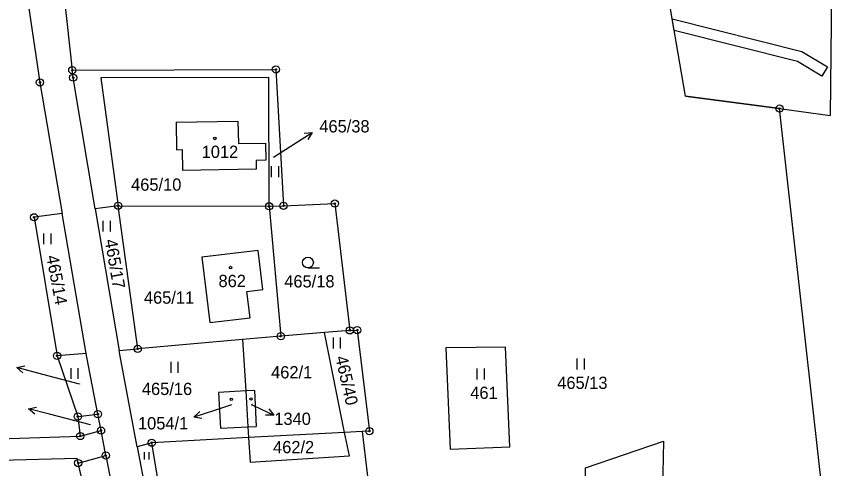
# Model space of a CAD drawing. Extents: x -439246 to -433691, y -1130252 to -1121148.
# Drawn here: x -436665.1 to -436551.8, y -1124687.8 to -1124625.2 of the extents above; entities that cross this region are included whole.
import ezdxf

# ---------------------------------------------------------------- set-up
doc = ezdxf.new("R2010")
doc.units = 0
for name, color, linetype in [('Vrstva 1', 7, 'Continuous'), ('Vrstva 16', 7, 'Continuous'), ('Vrstva 18', 7, 'Continuous'), ('Vrstva 19', 7, 'Continuous'), ('Vrstva 24', 7, 'Continuous'), ('Vrstva 25', 7, 'Continuous'), ('Vrstva 3', 7, 'Continuous'), ('Vrstva 30', 7, 'Continuous'), ('Vrstva 37', 7, 'Continuous'), ('Vrstva 52', 7, 'Continuous')]:
    doc.layers.add(name, color=color, linetype=linetype)

msp = doc.modelspace()

# ---------------------------------------------------------------- linework, layer by layer
at = {"layer": 'Vrstva 1'}
for points in [[(-436551.79, -1124570.78), (-436552.53, -1124638.86)], [(-436666.17, -1124605.34), (-436661.86, -1124634.29)], [(-436660.41, -1124605.18), (-436657.38, -1124632.59)], [(-436572.55, -1124636.18), (-436575.14, -1124621.12)], [(-436657.38, -1124632.59), (-436629.22, -1124632.5)], [(-436657.26, -1124633.64), (-436657.38, -1124632.59)], [(-436629.22, -1124632.5), (-436628.16, -1124651.37)], [(-436654.2, -1124651.8), (-436657.26, -1124633.64)], [(-436630.21, -1124633.6), (-436653.45, -1124633.64)], [(-436653.45, -1124633.64), (-436651.04, -1124651.37)], [(-436630.15, -1124651.45), (-436630.21, -1124633.6)], [(-436661.86, -1124634.29), (-436658.77, -1124652.43)], [(-436572.55, -1124636.18), (-436559.54, -1124637.92)], [(-436559.54, -1124637.92), (-436552.53, -1124638.86)], [(-436553.28, -1124694.06), (-436559.54, -1124637.92)], [(-436643.02, -1124639.82), (-436634.47, -1124639.66)], [(-436634.47, -1124639.66), (-436634.41, -1124642.76)], [(-436643.02, -1124639.82), (-436642.95, -1124643.61)], [(-436634.41, -1124642.76), (-436630.67, -1124642.69)], [(-436630.67, -1124642.69), (-436630.62, -1124645.06)], [(-436642.95, -1124643.61), (-436642.2, -1124643.6)], [(-436642.2, -1124643.6), (-436642.15, -1124646.5)], [(-436630.62, -1124645.06), (-436631.97, -1124645.09)], [(-436631.97, -1124645.09), (-436631.95, -1124646.29)], [(-436631.95, -1124646.29), (-436642.15, -1124646.5)], [(-436628.16, -1124651.37), (-436621.07, -1124651.07)], [(-436621.07, -1124651.07), (-436618.99, -1124668.62)], [(-436651.04, -1124651.37), (-436654.2, -1124651.8)], [(-436654.2, -1124651.8), (-436650.89, -1124671.41)], [(-436648.34, -1124671.19), (-436651.04, -1124651.37)], [(-436651.04, -1124651.37), (-436630.15, -1124651.45)], [(-436630.15, -1124651.45), (-436628.16, -1124651.37)], [(-436630.15, -1124651.45), (-436628.54, -1124669.43)], [(-436658.77, -1124652.43), (-436662.67, -1124652.97)], [(-436662.67, -1124652.97), (-436659.49, -1124672.15)], [(-436655.47, -1124671.8), (-436658.77, -1124652.43)], [(-436631.66, -1124657.58), (-436639.48, -1124658.49)], [(-436631.02, -1124662.97), (-436631.66, -1124657.58)], [(-436639.48, -1124658.49), (-436638.37, -1124667.53)], [(-436633.26, -1124663.23), (-436631.02, -1124662.97)], [(-436632.79, -1124666.9), (-436633.26, -1124663.23)], [(-436638.37, -1124667.53), (-436632.79, -1124666.9)], [(-436622.5, -1124668.92), (-436628.54, -1124669.43)], [(-436618.99, -1124668.62), (-436622.5, -1124668.92)], [(-436619.71, -1124682.74), (-436622.5, -1124668.92)], [(-436618.99, -1124668.62), (-436617.97, -1124668.58)], [(-436617.97, -1124668.58), (-436616.29, -1124682.57)], [(-436633.85, -1124669.9), (-436648.34, -1124671.19)], [(-436628.54, -1124669.43), (-436633.85, -1124669.9)], [(-436633.85, -1124669.9), (-436633.4, -1124677.01)], [(-436650.89, -1124671.41), (-436648.34, -1124671.19)], [(-436650.8, -1124671.96), (-436650.89, -1124671.41)], [(-436597.47, -1124670.93), (-436605.7, -1124671.02)], [(-436605.7, -1124671.02), (-436605.09, -1124685.08)], [(-436596.87, -1124684.72), (-436597.47, -1124670.93)], [(-436655.47, -1124671.8), (-436659.49, -1124672.15)], [(-436659.49, -1124672.15), (-436656.62, -1124680.55)], [(-436655.38, -1124672.31), (-436655.47, -1124671.8)], [(-436653.85, -1124680.22), (-436655.38, -1124672.31)], [(-436648.39, -1124684.72), (-436650.8, -1124671.96)], [(-436633.4, -1124677.01), (-436637.17, -1124677.23)], [(-436632.18, -1124676.94), (-436633.4, -1124677.01)], [(-436633.4, -1124677.01), (-436633.08, -1124681.99)], [(-436632.18, -1124676.94), (-436631.94, -1124681.93)], [(-436637.17, -1124677.23), (-436636.88, -1124682.17)], [(-436656.62, -1124680.55), (-436653.85, -1124680.22)], [(-436656.62, -1124680.55), (-436656.28, -1124683.25)], [(-436653.41, -1124682.5), (-436653.85, -1124680.22)], [(-436656.28, -1124683.25), (-436653.41, -1124682.5)], [(-436652.75, -1124685.93), (-436653.41, -1124682.5)], [(-436636.88, -1124682.17), (-436633.08, -1124681.99)], [(-436633.08, -1124681.99), (-436631.94, -1124681.93)], [(-436633.08, -1124681.99), (-436632.99, -1124683.45)], [(-436619.71, -1124682.74), (-436632.99, -1124683.45)], [(-436617.28, -1124682.61), (-436619.71, -1124682.74)], [(-436619.05, -1124685.99), (-436619.71, -1124682.74)], [(-436616.29, -1124682.57), (-436617.28, -1124682.61)], [(-436617.28, -1124682.61), (-436615.89, -1124694.27)], [(-436688.5, -1124684.32), (-436656.28, -1124683.25)], [(-436632.99, -1124683.45), (-436646.39, -1124684.17)], [(-436632.99, -1124683.45), (-436632.78, -1124686.85)], [(-436586.38, -1124687.66), (-436575.6, -1124683.96)], [(-436575.6, -1124683.96), (-436575.86, -1124697.24)], [(-436646.39, -1124684.17), (-436648.39, -1124684.72)], [(-436648.39, -1124684.72), (-436645.9, -1124697.84)], [(-436644.17, -1124697.63), (-436646.39, -1124684.17)], [(-436605.09, -1124685.08), (-436596.87, -1124684.72)], [(-436656.57, -1124686.99), (-436652.75, -1124685.93)], [(-436652.75, -1124685.93), (-436650.34, -1124698.37)], [(-436632.78, -1124686.85), (-436619.05, -1124685.99)], [(-436683.25, -1124687.01), (-436656.72, -1124686.29)], [(-436656.57, -1124686.99), (-436656.72, -1124686.29)], [(-436653.74, -1124698.78), (-436656.57, -1124686.99)], [(-436586.29, -1124697.87), (-436586.38, -1124687.66)]]:
    msp.add_lwpolyline(points, dxfattribs=at)
at = {"layer": 'Vrstva 16'}
for p, q in [((-436626.74, -1124642.83), (-436624.21, -1124641.22)), ((-436662.15, -1124674.54), (-436665.05, -1124673.77)), ((-436632.23, -1124679.05), (-436629.52, -1124680.34)), ((-436660.52, -1124680.24), (-436663.43, -1124679.5)), ((-436637.7, -1124679.7), (-436640.55, -1124680.63))]:
    msp.add_line(p, q, dxfattribs=at)
for points in [[(-436625.32, -1124641.34), (-436624.21, -1124641.22), (-436624.78, -1124642.18)], [(-436629.57, -1124644.63), (-436626.74, -1124642.83)], [(-436664.21, -1124674.51), (-436665.05, -1124673.77), (-436663.95, -1124673.54)], [(-436656.4, -1124676.07), (-436662.15, -1124674.54)], [(-436662.58, -1124680.23), (-436663.43, -1124679.5), (-436662.34, -1124679.26)], [(-436635.38, -1124678.94), (-436637.7, -1124679.7)], [(-436632.62, -1124678.86), (-436632.23, -1124679.05)], [(-436630.21, -1124679.46), (-436629.52, -1124680.34), (-436630.64, -1124680.36)], [(-436654.85, -1124681.68), (-436660.52, -1124680.24)], [(-436639.45, -1124680.8), (-436640.55, -1124680.63), (-436639.76, -1124679.85)]]:
    msp.add_lwpolyline(points, dxfattribs=at)
at = {"layer": 'Vrstva 24'}
for centre, radius in [((-436657.38, -1124632.59), 0.5), ((-436657.38, -1124632.59), 0.1), ((-436629.22, -1124632.5), 0.5), ((-436629.22, -1124632.5), 0.1), ((-436661.86, -1124634.29), 0.5), ((-436657.26, -1124633.64), 0.5), ((-436657.26, -1124633.64), 0.1), ((-436661.86, -1124634.29), 0.1), ((-436559.54, -1124637.92), 0.5), ((-436559.54, -1124637.92), 0.1), ((-436651.04, -1124651.37), 0.5), ((-436630.15, -1124651.45), 0.5), ((-436628.16, -1124651.37), 0.5), ((-436621.07, -1124651.07), 0.5), ((-436621.07, -1124651.07), 0.1), ((-436651.04, -1124651.37), 0.1), ((-436630.15, -1124651.45), 0.1), ((-436628.16, -1124651.37), 0.1), ((-436662.67, -1124652.97), 0.5), ((-436662.67, -1124652.97), 0.1), ((-436618.99, -1124668.62), 0.5), ((-436617.97, -1124668.58), 0.5), ((-436628.54, -1124669.43), 0.5), ((-436618.99, -1124668.62), 0.1), ((-436617.97, -1124668.58), 0.1), ((-436628.54, -1124669.43), 0.1), ((-436648.34, -1124671.19), 0.5), ((-436648.34, -1124671.19), 0.1), ((-436659.49, -1124672.15), 0.5), ((-436659.49, -1124672.15), 0.1), ((-436656.62, -1124680.55), 0.5), ((-436656.62, -1124680.55), 0.1), ((-436653.85, -1124680.22), 0.5), ((-436653.85, -1124680.22), 0.1), ((-436656.28, -1124683.25), 0.5), ((-436653.41, -1124682.5), 0.5), ((-436653.41, -1124682.5), 0.1), ((-436616.29, -1124682.57), 0.5), ((-436616.29, -1124682.57), 0.1), ((-436656.28, -1124683.25), 0.1), ((-436646.39, -1124684.17), 0.5), ((-436646.39, -1124684.17), 0.1), ((-436652.75, -1124685.93), 0.5), ((-436652.75, -1124685.93), 0.1), ((-436656.57, -1124686.99), 0.5), ((-436656.57, -1124686.99), 0.1)]:
    msp.add_circle(centre, radius, dxfattribs=at)
at = {"layer": 'Vrstva 25'}
for p, q in [((-436629.82, -1124647.41), (-436629.82, -1124645.91)), ((-436628.82, -1124647.41), (-436628.82, -1124645.91)), ((-436653.12, -1124654.94), (-436653.12, -1124653.44)), ((-436652.12, -1124654.94), (-436652.12, -1124653.44)), ((-436661.3, -1124656.7), (-436661.3, -1124655.2)), ((-436660.3, -1124656.7), (-436660.3, -1124655.2)), ((-436624.79, -1124659.98), (-436623.19, -1124659.98)), ((-436621.27, -1124671.13), (-436621.27, -1124669.63)), ((-436620.27, -1124671.13), (-436620.27, -1124669.63)), ((-436587.54, -1124674.03), (-436587.54, -1124672.53)), ((-436586.54, -1124674.03), (-436586.54, -1124672.53)), ((-436643.72, -1124674.48), (-436643.72, -1124672.98)), ((-436642.72, -1124674.48), (-436642.72, -1124672.98)), ((-436657.55, -1124675.34), (-436657.55, -1124673.84)), ((-436656.55, -1124675.34), (-436656.55, -1124673.84)), ((-436601.38, -1124675.41), (-436601.38, -1124673.91)), ((-436600.38, -1124675.41), (-436600.38, -1124673.91)), ((-436647.4, -1124686.5), (-436647.4, -1124685.5)), ((-436646.73, -1124686.5), (-436646.73, -1124685.5))]:
    msp.add_line(p, q, dxfattribs=at)
for centre, radius in [((-436637.67, -1124642.05), 0.175), ((-436624.79, -1124659.23), 0.75), ((-436635.49, -1124659.93), 0.175), ((-436635.39, -1124678.17), 0.175), ((-436632.67, -1124678.12), 0.175)]:
    msp.add_circle(centre, radius, dxfattribs=at)
at = {"layer": 'Vrstva 3'}
for points in [[(-436643.02, -1124639.82), (-436634.47, -1124639.66)], [(-436634.47, -1124639.66), (-436634.41, -1124642.76)], [(-436643.02, -1124639.82), (-436642.95, -1124643.61)], [(-436634.41, -1124642.76), (-436630.67, -1124642.69)], [(-436630.67, -1124642.69), (-436630.62, -1124645.06)], [(-436642.95, -1124643.61), (-436642.2, -1124643.6)], [(-436642.2, -1124643.6), (-436642.15, -1124646.5)], [(-436630.62, -1124645.06), (-436631.97, -1124645.09)], [(-436631.97, -1124645.09), (-436631.95, -1124646.29)], [(-436631.95, -1124646.29), (-436642.15, -1124646.5)], [(-436631.66, -1124657.58), (-436639.48, -1124658.49)], [(-436631.02, -1124662.97), (-436631.66, -1124657.58)], [(-436639.48, -1124658.49), (-436638.37, -1124667.53)], [(-436633.26, -1124663.23), (-436631.02, -1124662.97)], [(-436632.79, -1124666.9), (-436633.26, -1124663.23)], [(-436638.37, -1124667.53), (-436632.79, -1124666.9)], [(-436633.4, -1124677.01), (-436637.17, -1124677.23)], [(-436632.18, -1124676.94), (-436633.4, -1124677.01)], [(-436632.18, -1124676.94), (-436631.94, -1124681.93)], [(-436637.17, -1124677.23), (-436636.88, -1124682.17)], [(-436636.88, -1124682.17), (-436633.08, -1124681.99)], [(-436633.08, -1124681.99), (-436631.94, -1124681.93)]]:
    msp.add_lwpolyline(points, dxfattribs=at)
at = {"layer": 'Vrstva 30'}
msp.add_lwpolyline([(-436574.38, -1124625.51), (-436556.46, -1124630.01), (-436552.93, -1124632.13), (-436553.7, -1124633.42), (-436557.05, -1124631.42), (-436574.11, -1124627.12), (-436574.38, -1124625.51)], dxfattribs=at)
at = {"layer": 'Vrstva 37'}
for centre in [(-436637.67, -1124642.05), (-436635.49, -1124659.93), (-436635.39, -1124678.17)]:
    msp.add_circle(centre, 0.175, dxfattribs=at)
at = {"layer": 'Vrstva 52'}
msp.add_lwpolyline([(-436553.28, -1124694.06), (-436559.54, -1124637.92), (-436572.55, -1124636.18), (-436575.14, -1124621.12)], dxfattribs=at)

# ---------------------------------------------------------------- texts
at = {"layer": 'Vrstva 16'}
for s, p in [('465/38', (-436623.21, -1124641.22)), ('1054/1', (-436648.3, -1124682.33)), ('1340', (-436629.44, -1124681.71))]:
    msp.add_text(s, height=1.7, dxfattribs=at).set_placement(p)
at = {"layer": 'Vrstva 18'}
for s, height, p in [('465/38', 0.1, (-436629.8, -1124644.63)), ('465/10', 1.7, (-436649.25, -1124649.29)), ('465/18', 1.7, (-436628.06, -1124662.68)), ('465/11', 1.7, (-436647.48, -1124664.93)), ('462/1', 1.7, (-436629.88, -1124675.27)), ('465/13', 1.7, (-436590.3, -1124676.73)), ('465/39', 0.1, (-436656.63, -1124676.07)), ('465/16', 1.7, (-436647.76, -1124677.57)), ('461', 1.7, (-436602.33, -1124678.11)), ('465/26', 0.1, (-436655.08, -1124681.68)), ('462/2', 1.7, (-436629.61, -1124685.63))]:
    msp.add_text(s, height=height, dxfattribs=at).set_placement(p)
for s, rotation, p in [('465/17', 279.9217, (-436652.91, -1124656.13)), ('465/14', 280.606, (-436660.99, -1124658.37)), ('465/40', 282.6147, (-436621, -1124672.34))]:
    msp.add_text(s, height=1.7, rotation=rotation, dxfattribs=at).set_placement(p)
at = {"layer": 'Vrstva 19'}
for s, height, p in [('1012', 1.7, (-436639.49, -1124644.75)), ('862', 1.7, (-436637.16, -1124662.63)), ('1054/1', 0.1, (-436635.58, -1124678.94)), ('1340', 0.1, (-436632.75, -1124678.86))]:
    msp.add_text(s, height=height, dxfattribs=at).set_placement(p)

doc.saveas('drawing.dxf')
